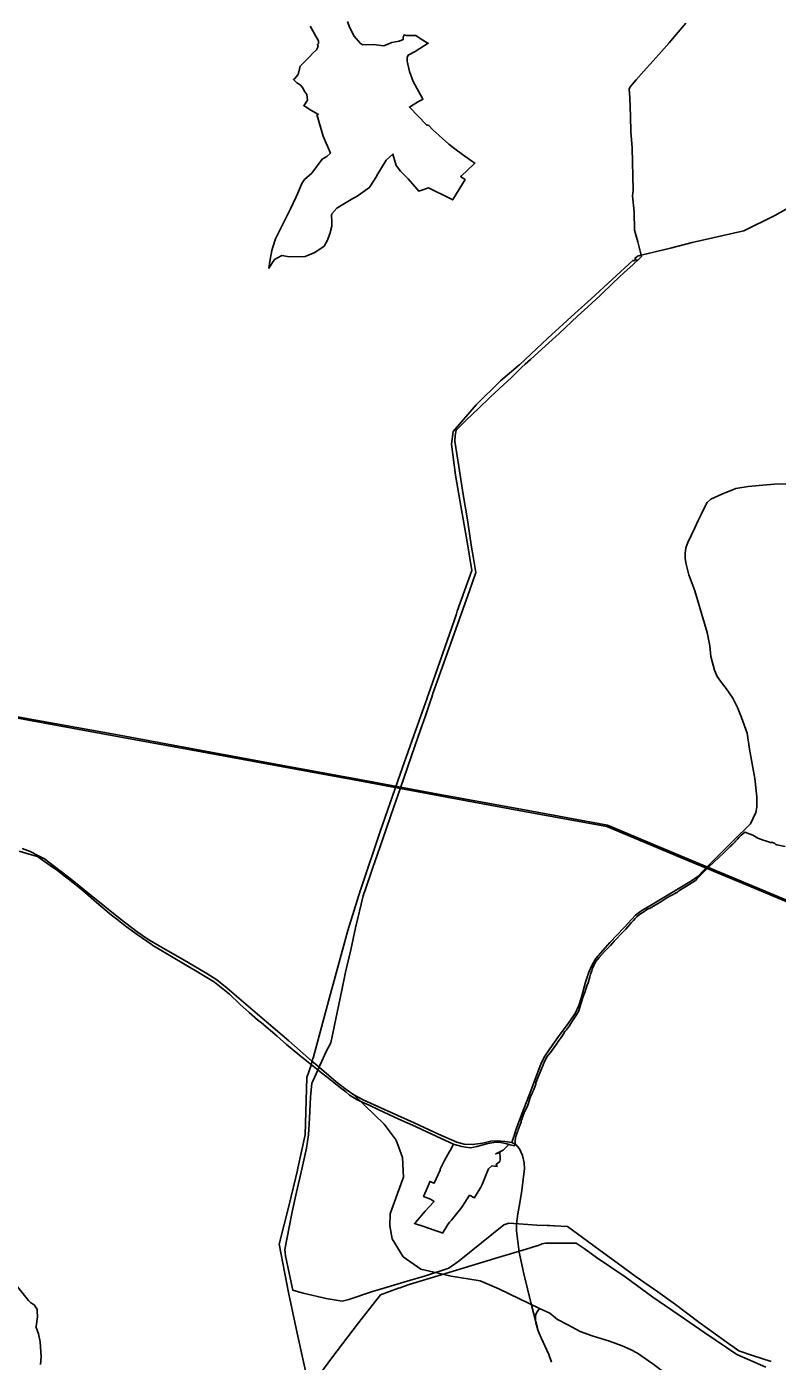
# Model space of a CAD drawing. Extents: x -789162 to -606354, y -1062736 to -945481.
# Drawn here: x -671440 to -669300, y -1001442 to -997636 of the extents above; entities that cross this region are included whole.
import ezdxf

# ---------------------------------------------------------------- set-up
doc = ezdxf.new("R2010")
doc.units = 0
for name, color, linetype in [('_SIRSI VZTAHY_ELEKTRICKE VEDENI VN 110 kV S', 7, 'Continuous'), ('_SIRSI VZTAHY_OP vodnich zdroju II stupne', 7, 'Continuous'), ('_SIRSI VZTAHY_SILNICE II TRIDY_NAVRH', 7, 'Continuous'), ('_SIRSI VZTAHY_SILNICE II TRIDY_STAV', 7, 'Continuous'), ('_SIRSI VZTAHY_SILNICE III TRIDY_STAV', 7, 'Continuous'), ('_SIRSI VZTAHY_VTL PLYNOVOD', 7, 'Continuous')]:
    doc.layers.add(name, color=color, linetype=linetype)

msp = doc.modelspace()

# ---------------------------------------------------------------- linework, layer by layer
at = {"layer": '_SIRSI VZTAHY_ELEKTRICKE VEDENI VN 110 kV S'}
for points in [[(-669132.3, -1000190.4), (-669363.7, -1000093.3), (-669577.9, -1000003.6), (-669785.7, -999916.8), (-670011.2, -999875.2), (-670267.9, -999827.9), (-670491.6, -999786.7), (-670714.9, -999745.4), (-670941.9, -999703.6), (-671186.4, -999658.6), (-671435.1, -999612.9), (-671675.4, -999568.6), (-671896.8, -999527.8), (-672102.5, -999489.8), (-672298.5, -999438.9), (-672519.1, -999381.7)], [(-669132.3, -1000190.4), (-669363.7, -1000093.3), (-669577.9, -1000003.6), (-669785.7, -999916.8), (-670011.2, -999875.2), (-670267.9, -999827.9), (-670491.6, -999786.7), (-670714.9, -999745.4), (-670941.9, -999703.6), (-671186.4, -999658.6), (-671435.1, -999612.9), (-671675.4, -999568.6), (-671896.8, -999527.8), (-672102.5, -999489.8), (-672298.5, -999438.9), (-672519.1, -999381.7)], [(-669130.7, -1000186.7), (-669362.2, -1000089.7), (-669576.4, -1000000), (-669784.6, -999912.9), (-670010.5, -999871.2), (-670267.1, -999824), (-670490.8, -999782.8), (-670714.1, -999741.5), (-670941.1, -999699.7), (-671185.7, -999654.6), (-671434.4, -999609), (-671674.7, -999564.6), (-671896, -999523.9), (-672101.7, -999485.9), (-672297.5, -999435.1), (-672515.9, -999378.4)], [(-669130.7, -1000186.7), (-669362.2, -1000089.7), (-669576.4, -1000000), (-669784.6, -999912.9), (-670010.5, -999871.2), (-670267.1, -999824), (-670490.8, -999782.8), (-670714.1, -999741.5), (-670941.1, -999699.7), (-671185.7, -999654.6), (-671434.4, -999609), (-671674.7, -999564.6), (-671896, -999523.9), (-672101.7, -999485.9), (-672297.5, -999435.1), (-672515.9, -999378.4)]]:
    msp.add_lwpolyline(points, dxfattribs=at)
at = {"layer": '_SIRSI VZTAHY_OP vodnich zdroju II stupne'}
for points in [[(-670631.5, -997634.3), (-670607.7, -997676.2), (-670608.1, -997683.9), (-670611.2, -997686.3), (-670609.1, -997692.2), (-670613.6, -997701.5), (-670623.6, -997709.9), (-670635.1, -997722.5), (-670660.7, -997748.8), (-670665.6, -997772.4), (-670676.3, -997784.3), (-670679.4, -997786.5), (-670670.1, -997795.5), (-670660.2, -997801.9), (-670653.8, -997809.1), (-670646.7, -997821.1), (-670641.3, -997829), (-670639.4, -997845.5), (-670650.1, -997861.2), (-670646.2, -997863.4), (-670629.8, -997874), (-670608.3, -997886.2), (-670612.6, -997886), (-670595.1, -997948.2), (-670574.1, -997996.4), (-670584.3, -998006), (-670597.9, -998013.1), (-670627.1, -998053.7), (-670648.3, -998071.9), (-670655.8, -998083.3), (-670668.3, -998112.3), (-670671.7, -998121.2), (-670687.6, -998155.6), (-670730.5, -998240.4), (-670738, -998264.3), (-670740.9, -998273.7), (-670746, -998299.4), (-670749.2, -998324.4), (-670733.1, -998299.2), (-670712.3, -998288.1), (-670690.3, -998291.6), (-670645.7, -998290.7), (-670618.9, -998279.8), (-670591.6, -998261.5), (-670583.3, -998246.2), (-670575.7, -998226.7), (-670569.9, -998204.8), (-670570.4, -998191.7), (-670570.6, -998174.1), (-670570.4, -998169.8), (-670556.1, -998153.2), (-670538.3, -998143.1), (-670510.1, -998125.8), (-670500.7, -998120.7), (-670488.2, -998112.4), (-670461.8, -998093), (-670461.4, -998092.1), (-670443, -998062.6), (-670441.5, -998060.2), (-670415.5, -998016.6), (-670395.7, -997999.2), (-670386.3, -998031.7), (-670374.6, -998047.7), (-670352.9, -998069.9), (-670328.2, -998097.9), (-670321.8, -998105.2), (-670316.1, -998103.1), (-670294.1, -998095.3), (-670232.9, -998126), (-670225.3, -998129.8), (-670223.5, -998126.1), (-670190, -998071.5), (-670202.6, -998063.8), (-670200, -998061.3), (-670164.9, -998027.7), (-670162, -998024.9), (-670168.1, -998020.8), (-670197.9, -998000.3), (-670219.8, -997983.9), (-670236.1, -997970.4), (-670254.8, -997955), (-670281.8, -997929.6), (-670294, -997917.9), (-670299.9, -997915.7), (-670349.1, -997865.1), (-670345.8, -997863.5), (-670322.9, -997849), (-670313.6, -997844), (-670310.6, -997842.8), (-670312.5, -997839.1), (-670338.5, -997791.8), (-670348.5, -997763.2), (-670355.6, -997733.8), (-670355.3, -997728.3), (-670355, -997724.1), (-670352, -997716.8), (-670332.9, -997706.8), (-670318.8, -997698.2), (-670295.4, -997682.9), (-670298.2, -997681.8), (-670315.1, -997671.4), (-670330.3, -997660.9), (-670357.1, -997661.2), (-670364.2, -997659.4), (-670366.3, -997666.3), (-670366.9, -997672.5), (-670378, -997676.9), (-670399, -997681.1), (-670422, -997690.8), (-670451.3, -997686.3), (-670481.4, -997687.7), (-670488.5, -997683.7), (-670506.1, -997662.7), (-670520.1, -997636.7), (-670525.4, -997620.8)], [(-669277.6, -999973.6), (-669301.6, -999968.9), (-669303.9, -999967.5), (-669307.2, -999965.4), (-669316.2, -999961.1), (-669316.9, -999962.7), (-669333.5, -999957.4), (-669337.6, -999956.1), (-669355.9, -999949.4), (-669369.9, -999941.6), (-669393.2, -999932.3), (-669398.7, -999937.6), (-669402.8, -999941.5), (-669409.9, -999948.2), (-669412.5, -999951.2), (-669419, -999958.6), (-669420, -999959.8), (-669427.1, -999966.6), (-669429.7, -999969.1), (-669430.9, -999970.3), (-669434.3, -999973.7), (-669452.5, -999991.6), (-669495.6, -1000031.9), (-669518, -1000054.7), (-669528.6, -1000065.2), (-669533.7, -1000070.2), (-669551, -1000081.6), (-669554, -1000083.6), (-669577.6, -1000097.7), (-669579.1, -1000098.7), (-669580.7, -1000100.1), (-669581.4, -1000100.7), (-669584.4, -1000103.3), (-669590.1, -1000106.6), (-669592.2, -1000107.8), (-669595.6, -1000109.8), (-669604.6, -1000114.5), (-669614.9, -1000120), (-669620.8, -1000123.9), (-669631.9, -1000131.2), (-669662.2, -1000149.5), (-669668.1, -1000151.6), (-669675.6, -1000156.2), (-669678, -1000157.7), (-669693.2, -1000167), (-669700.6, -1000173.9), (-669705.5, -1000178.7), (-669710.4, -1000184.3), (-669716.6, -1000191.2), (-669732.3, -1000209.4), (-669735, -1000212.2), (-669740.5, -1000218), (-669763.8, -1000242.8), (-669775.7, -1000255.9), (-669778.3, -1000258.5), (-669792.3, -1000273.3), (-669808.1, -1000289.9), (-669817.8, -1000301.9), (-669820.9, -1000308.1), (-669824.6, -1000315.6), (-669826.8, -1000320.7), (-669829.3, -1000327.9), (-669832.5, -1000337.4), (-669834.3, -1000345.1), (-669839.4, -1000362.3), (-669842.7, -1000371), (-669848.1, -1000386.9), (-669853.2, -1000400.8), (-669859.4, -1000419.6), (-669860, -1000422.2), (-669866.4, -1000442.4), (-669872.7, -1000453.6), (-669885.5, -1000473.6), (-669887, -1000475.7), (-669888.6, -1000478.2), (-669892.1, -1000485.1), (-669901.5, -1000496.1), (-669904.7, -1000499.9), (-669905.7, -1000501.5), (-669911, -1000509.9), (-669916.7, -1000517.8), (-669924.5, -1000529.4), (-669929.6, -1000537.1), (-669932.5, -1000541.3), (-669937.1, -1000547.6), (-669947.1, -1000560.5), (-669957.2, -1000573.4), (-669965, -1000589.1), (-669966, -1000591.4), (-669976.3, -1000617), (-669978.9, -1000623.6), (-669980.8, -1000628.5), (-669988.4, -1000647.3), (-669988.3, -1000648.4), (-669988.3, -1000650.9), (-669994.6, -1000666.5), (-669997.6, -1000674), (-669998.4, -1000676), (-669999, -1000677.3), (-669999.5, -1000678.4), (-670003.4, -1000687.8), (-670005.3, -1000692.4), (-670009.7, -1000705.7), (-670011.3, -1000710.7), (-670016, -1000721.1), (-670020.6, -1000730.3), (-670027.1, -1000748.2), (-670027.8, -1000750.1), (-670029.9, -1000756), (-670029.9, -1000760), (-670035.2, -1000771.2), (-670038.7, -1000781.4), (-670040.1, -1000785.1), (-670041.5, -1000788.7), (-670046, -1000800.5), (-670046.9, -1000803.8), (-670048.5, -1000825.9), (-670049.2, -1000826.9), (-670061.5, -1000824), (-670064.1, -1000823.7), (-670065.4, -1000823.6), (-670070.9, -1000821.7), (-670088.3, -1000817.8), (-670095.2, -1000816.8), (-670101, -1000816.4), (-670103.1, -1000816.4), (-670118.5, -1000819.3), (-670120.3, -1000819.7), (-670128.4, -1000821.2), (-670156.3, -1000828.7), (-670173.4, -1000833.1), (-670188.9, -1000831.3), (-670199, -1000828.7), (-670220.6, -1000822.8), (-670225.6, -1000821.2), (-670233.9, -1000817.4), (-670272.2, -1000799.8), (-670313.4, -1000780.7), (-670331.2, -1000772.4), (-670378.7, -1000750.9), (-670436, -1000724.5), (-670463.9, -1000711.3), (-670495.6, -1000697), (-670519.4, -1000682.3), (-670529.8, -1000673.2), (-670545, -1000662), (-670583.6, -1000631.2), (-670599.6, -1000619.1), (-670661.5, -1000569.2), (-670699.1, -1000538), (-670726.3, -1000514.6), (-670770.7, -1000476.7), (-670781.6, -1000467.9), (-670805.3, -1000447.3), (-670832.2, -1000423.4), (-670862.1, -1000394.2), (-670904.8, -1000360.5), (-670962.9, -1000324.9), (-670966.1, -1000323.3), (-670996.4, -1000304.8), (-671073.4, -1000259.8), (-671080.6, -1000255.7), (-671085.5, -1000251.9), (-671124.8, -1000224.1), (-671155.3, -1000202.8), (-671164, -1000196.4), (-671173.6, -1000188.6), (-671183.4, -1000181.1), (-671198.4, -1000169.2), (-671240.5, -1000133.5), (-671280.2, -1000099.4), (-671308.2, -1000076.2), (-671321.5, -1000065.7), (-671332.7, -1000056.7), (-671353.1, -1000041.4), (-671366.3, -1000032.1), (-671402.5, -1000007.1), (-671411, -1000001.4), (-671412.5, -1000001.1), (-671433.1, -999995), (-671461.5, -999986.7)], [(-671526.5, -1001154.1), (-671434.4, -1001267.8), (-671429.3, -1001274), (-671417.5, -1001281.4), (-671410.1, -1001293.7), (-671410.1, -1001293.8), (-671410.3, -1001297.2), (-671410.3, -1001297.6), (-671409.1, -1001314.4), (-671409.1, -1001314.9), (-671413.3, -1001342.1), (-671413.4, -1001342.6), (-671406.1, -1001363.6), (-671401.9, -1001386.2), (-671399.1, -1001428.9), (-671399.1, -1001429.2), (-671400.3, -1001450.8)]]:
    msp.add_lwpolyline(points, dxfattribs=at)
msp.add_lwpolyline([(-670278.8, -1001067.4), (-670307.8, -1001057.3), (-670334.6, -1001048.4), (-670331.8, -1001045.3), (-670303.6, -1001013.2), (-670280.3, -1000988.1), (-670278.4, -1000986), (-670288.6, -1000978.9), (-670308.3, -1000971.3), (-670300.9, -1000954), (-670293, -1000934.3), (-670290.8, -1000928.7), (-670277.9, -1000934), (-670261.4, -1000896.7), (-670261.5, -1000893.9), (-670258.4, -1000887.9), (-670248.7, -1000869.2), (-670234.2, -1000843.2), (-670232.4, -1000840.1), (-670222.9, -1000822.1), (-670220.6, -1000822.8), (-670199, -1000828.7), (-670188.9, -1000831.3), (-670173.4, -1000833.1), (-670156.3, -1000828.7), (-670128.4, -1000821.2), (-670120.3, -1000819.7), (-670118.5, -1000819.3), (-670103.1, -1000816.4), (-670101, -1000816.4), (-670095.2, -1000816.8), (-670088.3, -1000817.8), (-670070.9, -1000821.7), (-670065.4, -1000823.6), (-670073.1, -1000830.7), (-670081.4, -1000839.4), (-670089.4, -1000843.3), (-670102.9, -1000850), (-670090.7, -1000846.8), (-670091.5, -1000852.6), (-670090.6, -1000856.9), (-670090.1, -1000866), (-670091, -1000871.7), (-670101.7, -1000880.3), (-670098.9, -1000885.8), (-670113.6, -1000884.2), (-670123.7, -1000892.8), (-670130.4, -1000908.7), (-670141.3, -1000937.5), (-670145.7, -1000945.2), (-670161, -1000971.6), (-670163.2, -1000974.9), (-670177.2, -1000968.1), (-670197.4, -1000999.5), (-670202.3, -1001005.4), (-670228.9, -1001038.6), (-670234.6, -1001044.9), (-670239.6, -1001051.4), (-670248.1, -1001065.2), (-670254.3, -1001075.8), (-670258.8, -1001074.4)], close=True, dxfattribs=at)
at = {"layer": '_SIRSI VZTAHY_SILNICE II TRIDY_NAVRH'}
for points in [[(-669978.2, -1001291.4), (-670093.8, -1001234.5), (-670147.4, -1001212), (-670229.9, -1001199.2), (-670316.8, -1001178.8), (-670367.1, -1001143.4), (-670398.2, -1001092), (-670405.1, -1001055.5), (-670403.6, -1001021.2), (-670383.2, -1000963.3), (-670366.1, -1000916.2), (-670368.2, -1000860.4), (-670386.4, -1000811.1), (-670420.7, -1000765), (-670507.2, -1000681.8)], [(-669978.2, -1001291.4), (-669984.8, -1001300.8), (-669988.6, -1001307.5), (-669989.9, -1001314.7), (-669989.9, -1001322.9), (-669988.6, -1001331.4), (-669982.9, -1001351.6)], [(-669304.9, -1001570.6), (-669339.8, -1001563.3), (-669400.8, -1001551), (-669451.5, -1001540.6), (-669508.1, -1001528.8), (-669538.6, -1001517.5), (-669574.5, -1001502.2), (-669598.6, -1001488.5), (-669623.7, -1001472.2), (-669654.7, -1001449.1), (-669679.3, -1001431.9), (-669699, -1001418.1), (-669718.7, -1001407.8), (-669742.3, -1001397), (-669778.2, -1001383.7), (-669827.9, -1001368.4), (-669862.2, -1001356.7), (-669897.6, -1001337.4), (-669926.8, -1001322.7), (-669948.9, -1001304.5), (-669978.2, -1001291.4)]]:
    msp.add_lwpolyline(points, dxfattribs=at)
at = {"layer": '_SIRSI VZTAHY_SILNICE II TRIDY_STAV'}
for points in [[(-671452.6, -999979.6), (-671429.8, -999987.8), (-671406.3, -1000000), (-671389.6, -1000008.6), (-671360.2, -1000030.1), (-671320.5, -1000061.4), (-671256.5, -1000113.5), (-671173.3, -1000179.3), (-671124.7, -1000217.3), (-671094.8, -1000237.4), (-671057.6, -1000259.7), (-670995.4, -1000295), (-670926.6, -1000335.2), (-670897.5, -1000354.1), (-670868.4, -1000377.2), (-670781.6, -1000451.7), (-670692.5, -1000527.6), (-670627.6, -1000584.7), (-670592.8, -1000614.4), (-670557.4, -1000644.2), (-670529.5, -1000666.8), (-670507.2, -1000681.8), (-670480.8, -1000695.8), (-670449.4, -1000710.4), (-670400.9, -1000732.3), (-670335.3, -1000761.8), (-670265.7, -1000793.4), (-670214.1, -1000816.4), (-670193.2, -1000822.2), (-670170.4, -1000823.2), (-670139.9, -1000819.2), (-670116.6, -1000814.1), (-670098.9, -1000812.9), (-670077.3, -1000814.6), (-670056.9, -1000817.8)], [(-670056.9, -1000817.8), (-670046, -1000823.1), (-670034.9, -1000835.3), (-670026.7, -1000854.6), (-670021.4, -1000875.8), (-670020.9, -1000892.7), (-670023.3, -1000914.1), (-670028.8, -1000954.5), (-670034.4, -1000989.2), (-670039.8, -1001020.7), (-670043.3, -1001049.7), (-670043.4, -1001069.2), (-670036.3, -1001130.5), (-670022.8, -1001192.2), (-670012.2, -1001234.5), (-670001.4, -1001278), (-669982.2, -1001354.8), (-669973.6, -1001374.2), (-669951.9, -1001422.1), (-669943.7, -1001443.6)]]:
    msp.add_lwpolyline(points, dxfattribs=at)
at = {"layer": '_SIRSI VZTAHY_SILNICE III TRIDY_STAV'}
msp.add_lwpolyline([(-670056.9, -1000817.8), (-670042.8, -1000774.2), (-670027.8, -1000734.4), (-670002.9, -1000670.4), (-669973.6, -1000591.1), (-669962.9, -1000571.6), (-669940, -1000538.4), (-669919.1, -1000508.7), (-669900.8, -1000485.1), (-669876.2, -1000450.1), (-669866.2, -1000426.6), (-669858.6, -1000403.5), (-669846.8, -1000360.6), (-669837.6, -1000332.1), (-669828, -1000310.8), (-669817.9, -1000292.7), (-669777.4, -1000247.1), (-669737.1, -1000204.2), (-669704.1, -1000169.7), (-669689.5, -1000157.6), (-669648.9, -1000133.8), (-669545.1, -1000071.8), (-669526.1, -1000057.8), (-669510.2, -1000041.9), (-669444.9, -999976.1), (-669424.9, -999956.1), (-669376.6, -999909.2), (-669361.5, -999876.2), (-669358.1, -999861.2), (-669358.2, -999831.6), (-669364.5, -999779.6), (-669379.2, -999696.4), (-669386.1, -999650.3), (-669401.8, -999605.8), (-669413.8, -999577.6), (-669426.8, -999551), (-669446.3, -999522.6), (-669459.2, -999505.5), (-669471.2, -999488.8), (-669479.6, -999470.8), (-669489.2, -999431.6), (-669492.3, -999401.5), (-669500.3, -999363.4), (-669535.7, -999244.9), (-669552.5, -999198.9), (-669559.8, -999168.5), (-669562.7, -999152.2), (-669563.1, -999137.7), (-669561.1, -999122.2), (-669554.9, -999106.2), (-669545.1, -999084.3), (-669535.1, -999064.7), (-669526, -999043.8), (-669515.9, -999024.8), (-669508.6, -999008.9), (-669500.1, -998992.8), (-669489.2, -998983.4), (-669458.7, -998968.4), (-669418, -998953), (-669382.9, -998946.8), (-669341.7, -998943.6), (-669308.7, -998940.1), (-669275.4, -998939)], dxfattribs=at)
at = {"layer": '_SIRSI VZTAHY_VTL PLYNOVOD'}
for points in [[(-669688.1, -998287.7), (-669697.3, -998248.8), (-669707.2, -998216.4), (-669708.5, -998163.9), (-669713.1, -998118.4), (-669711.3, -998102.9), (-669714.2, -997981.6), (-669717.3, -997934.9), (-669718.4, -997892.3), (-669720.4, -997837.6), (-669722.9, -997814.2), (-669719.3, -997806.8), (-669702.3, -997787.2), (-669673, -997754), (-669653.9, -997733.1), (-669630, -997706.4), (-669608.6, -997681.6), (-669588.2, -997657.9), (-669561.3, -997626)], [(-669688.1, -998287.7), (-669604.4, -998267.7), (-669543, -998251.2), (-669395.2, -998218), (-669306.8, -998173.9), (-669220.9, -998125.8)], [(-670638.8, -1001499.5), (-670669.2, -1001361.7), (-670693.9, -1001245.3), (-670719.9, -1001107.6), (-670691.8, -1000995.6), (-670668.2, -1000896), (-670667.8, -1000894.5), (-670667.5, -1000893.3), (-670667.3, -1000892.5), (-670666.9, -1000891), (-670645.7, -1000795.7), (-670641.4, -1000632.3), (-670629.4, -1000597), (-670623.8, -1000577), (-670623.7, -1000576.7), (-670582.8, -1000425.4), (-670524.9, -1000212.9), (-670488.6, -1000097.2), (-670488.5, -1000096.8), (-670488.5, -1000096.8), (-670488.1, -1000095.8), (-670487.8, -1000094.9), (-670486.7, -1000091.9), (-670432, -999930.7), (-670368.3, -999747.8), (-670336.7, -999656.6), (-670298.6, -999550.3), (-670298.3, -999549.5), (-670297.8, -999548.1), (-670297.8, -999548), (-670297.5, -999547.1), (-670297, -999545.5), (-670295.8, -999542.3), (-670220.8, -999326.8), (-670214.8, -999309.6), (-670212.3, -999302.2), (-670171.4, -999186.8), (-670184.3, -999105.1), (-670201.8, -999008.2), (-670217.5, -998915.1), (-670229.1, -998825.9), (-670224.1, -998789.9), (-670158.5, -998714.2), (-670089.1, -998645.2), (-670039.1, -998603), (-670037.9, -998602.1), (-670037.5, -998601.8), (-670036.7, -998601.1), (-670035.5, -998599.8), (-669954.6, -998523.5), (-669877.4, -998454.1), (-669830.9, -998411.7), (-669711.3, -998301.5), (-669709.2, -998303.8), (-669707.6, -998302.4)], [(-669317.7, -1001442.5), (-669370.5, -1001424.8), (-669409.4, -1001412), (-669452.5, -1001381.2), (-669523.4, -1001330.1), (-669590.1, -1001279.7), (-669641.2, -1001243.4), (-669702.4, -1001200.2), (-669767.4, -1001153.4), (-669804.8, -1001125.6), (-669840.9, -1001099.1), (-669897.9, -1001056.7), (-669935.4, -1001055.1), (-669937.4, -1001055), (-669948.4, -1001054.5), (-669956.4, -1001054.2), (-669985.2, -1001052.9), (-670037.2, -1001049.6), (-670065.9, -1001047.7), (-670079.5, -1001052.3), (-670206.8, -1001155.1), (-670236.3, -1001175.7), (-670303.2, -1001197.8), (-670354.9, -1001213), (-670403.2, -1001227.4), (-670456.7, -1001243.2), (-670521.6, -1001264.8), (-670541, -1001269.6), (-670586, -1001262.8), (-670652.2, -1001247.6), (-670681.3, -1001238.7), (-670691.8, -1001189.8), (-670702.6, -1001140.9), (-670704.5, -1001122.4), (-670691.3, -1001059.4), (-670683.2, -1001015.1), (-670670.8, -1000959), (-670655.3, -1000893.7), (-670642.1, -1000834.2), (-670636.9, -1000795.7), (-670633.5, -1000747.8), (-670630.8, -1000688.5), (-670626.7, -1000648.3), (-670625.2, -1000644.2), (-670609.2, -1000609), (-670602.9, -1000595.2), (-670602.6, -1000594.6), (-670586.8, -1000559.8), (-670573.2, -1000532.9), (-670559, -1000464.9), (-670546.5, -1000405.6), (-670533.5, -1000346.4), (-670530.9, -1000331.7), (-670516, -1000268.3), (-670502.3, -1000205.7), (-670480.6, -1000114.3), (-670479.7, -1000111.7), (-670477.5, -1000105.1), (-670477.1, -1000104.1), (-670454.1, -1000035.8), (-670425.4, -999954.2), (-670402.8, -999888.1), (-670393.9, -999862.9), (-670374.4, -999806.1), (-670354.5, -999748.4), (-670342, -999712.1), (-670325.9, -999665.9), (-670315.9, -999638.2), (-670304.3, -999604.2), (-670290.5, -999564.1), (-670288.4, -999557.7), (-670285.3, -999548.1), (-670281.9, -999537.4), (-670260, -999476.2), (-670176.4, -999241.9), (-670159.9, -999192.3), (-670167, -999146.8), (-670171.5, -999119.8), (-670183.5, -999041.9), (-670195.2, -998969.5), (-670208.4, -998889.7), (-670219.7, -998818.1), (-670218.6, -998801.8), (-670215.9, -998786.6), (-670186.4, -998757), (-670152.4, -998724.8), (-670118.7, -998692.6), (-670080.6, -998657.2), (-670058.3, -998636.5), (-670029.3, -998607.9), (-670028, -998606.7), (-670018.8, -998598.4), (-670004, -998585), (-669960.6, -998545.8), (-669922.3, -998510.7), (-669869.7, -998461.1), (-669830.1, -998425), (-669804.3, -998400.9), (-669768, -998366.4), (-669736.3, -998337), (-669712.2, -998314.9), (-669700.4, -998303.6)], [(-669707.6, -998302.4), (-669707.1, -998302), (-669706.4, -998301.3)], [(-669706.4, -998301.3), (-669706, -998301.8), (-669705.8, -998302), (-669706.5, -998302.5), (-669707.1, -998303), (-669707.3, -998302.8), (-669707.6, -998302.4)], [(-669706.4, -998301.3), (-669704.2, -998299.4)], [(-669688.1, -998287.7), (-669699.1, -998290.3), (-669706.3, -998297), (-669704.2, -998299.4)], [(-669703.8, -998300), (-669704.2, -998299.4)], [(-669701.9, -998300.6), (-669702.2, -998300.3), (-669702.4, -998300.1), (-669703.1, -998299.4), (-669703.4, -998299.6), (-669703.8, -998300)], [(-669702.6, -998301.2), (-669703, -998300.8), (-669703.8, -998300)], [(-669702.6, -998301.2), (-669702.2, -998300.8), (-669701.9, -998300.6)], [(-669700.4, -998303.6), (-669702.6, -998301.2)], [(-669701.9, -998300.6), (-669700.2, -998302.3)], [(-669700.4, -998303.6), (-669699.7, -998302.9)], [(-669698.5, -998301.9), (-669698.7, -998301.6), (-669699.2, -998301.3), (-669699.7, -998301.7), (-669700.2, -998302.3)], [(-669700.2, -998302.3), (-669700, -998302.6), (-669699.7, -998302.9)], [(-669699.7, -998302.9), (-669699.1, -998302.3), (-669698.5, -998301.9)], [(-669698.5, -998301.9), (-669697.9, -998301.3), (-669687.4, -998290.7), (-669688.1, -998287.7)], [(-669333.3, -1001458.2), (-669415.4, -1001422), (-669506.7, -1001360.3), (-669580.2, -1001309.6), (-669654.8, -1001258.4), (-669733.6, -1001200.7), (-669815.4, -1001145.8), (-669850.7, -1001120.3), (-669873.1, -1001104.2), (-669960.8, -1001104.5), (-669965.6, -1001105.5), (-669970.5, -1001106.8), (-669971.1, -1001106.9), (-669974.6, -1001108.2), (-669984.9, -1001111.9), (-669985.5, -1001112.1), (-670028.2, -1001125.1), (-670028.9, -1001125.3), (-670041.8, -1001129.5), (-670105.4, -1001148.4), (-670192.6, -1001175.3), (-670258.3, -1001195), (-670349.9, -1001222.2), (-670373.4, -1001230.8), (-670375.6, -1001231.6), (-670379.8, -1001233.2), (-670430.9, -1001252), (-670494.3, -1001332.1), (-670570.2, -1001431.9), (-670630.3, -1001513.6)]]:
    msp.add_lwpolyline(points, dxfattribs=at)

doc.saveas('drawing.dxf')
